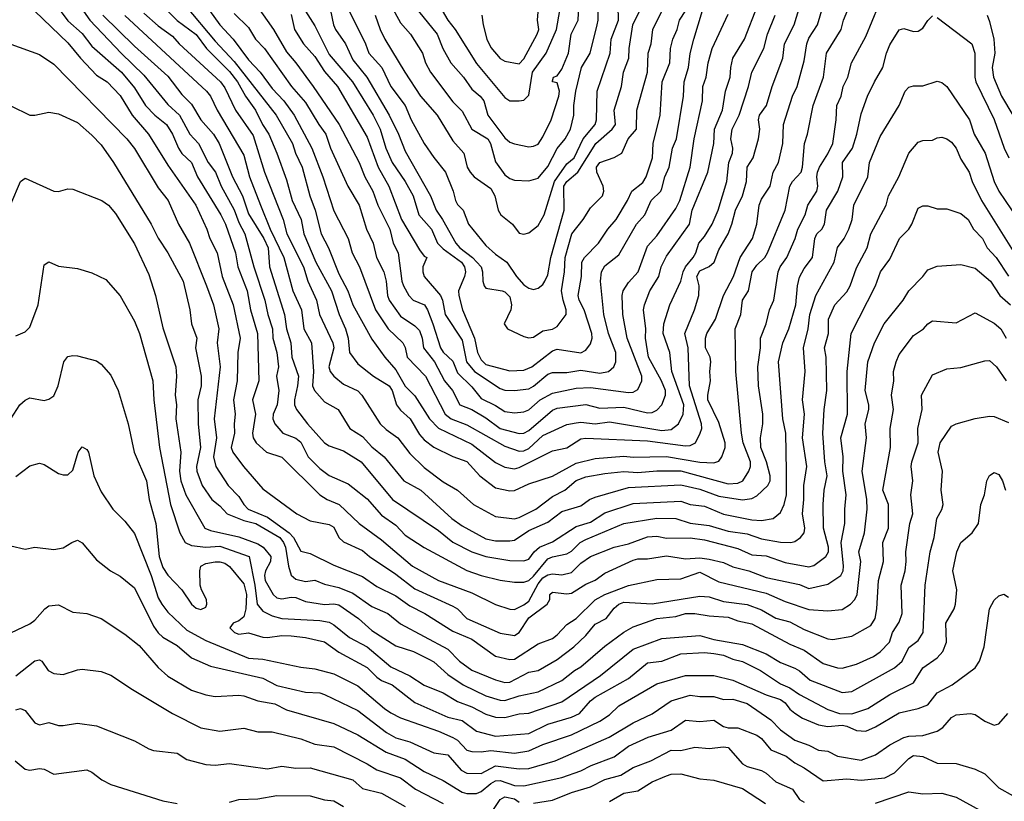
# Model space of a CAD drawing. Header units: metres. Extents: x -46681 to -43747, y -240911 to -237677.
# Tile 985 of 1056: x -44570 to -44467, y -238280 to -238198. Entities that reach past the tile are written whole.
import ezdxf

# ---------------------------------------------------------------- set-up
doc = ezdxf.new("R2010")
doc.units = ezdxf.units.M
doc.layers.add('CONTOUR_INDEX', color=1, linetype='Continuous')
doc.layers.add('CONTOUR_INTER', color=3, linetype='Continuous')

msp = doc.modelspace()

# ---------------------------------------------------------------- linework, layer by layer
at = {"layer": 'CONTOUR_INDEX'}
for points, elevation in [([(-44552.72, -238196.52), (-44549.6, -238200.23), (-44547.6, -238202.37), (-44543.2, -238208.02), (-44541.48, -238211.02), (-44541.16, -238212.02), (-44540.43, -238213.52), (-44539.65, -238216.52), (-44539.08, -238218.02), (-44538.46, -238220.52), (-44537.68, -238222.02), (-44536.6, -238224.73), (-44535.64, -238226.52), (-44535.11, -238228.02), (-44533.1, -238231.61), (-44531.75, -238233.52), (-44530.6, -238234.86), (-44529.6, -238236.58), (-44528.6, -238237.57), (-44527.03, -238240.02), (-44526.1, -238241), (-44522.6, -238242.68), (-44520.1, -238244.59), (-44519.1, -238245.11), (-44518.1, -238245.27), (-44517.6, -238245.13), (-44514.1, -238243.37), (-44512.6, -238243.06), (-44511.1, -238242.11), (-44510.6, -238242.04), (-44504.1, -238242.33), (-44500.1, -238242.85), (-44499.6, -238242.8), (-44499.06, -238242.52), (-44498.54, -238241.52), (-44498.39, -238241.02), (-44498.41, -238240.52), (-44499.67, -238236.52), (-44499.83, -238232.52), (-44500.17, -238231.02), (-44499.14, -238228.52), (-44498.71, -238227.02), (-44498.65, -238226.02), (-44498.91, -238225.02), (-44498.6, -238224.42), (-44497.6, -238223.98), (-44497.09, -238223.52), (-44496.6, -238222.22), (-44495.59, -238220.52), (-44495.21, -238219.52), (-44494.85, -238218.02), (-44494.1, -238216.52), (-44493.66, -238215.02), (-44493.59, -238213.52), (-44492.99, -238212.52), (-44492.41, -238210.52), (-44492.26, -238209.52), (-44492.41, -238208.52), (-44492.3, -238208.02), (-44491.57, -238207.02), (-44490.99, -238205.02), (-44489.85, -238202.02), (-44489.66, -238200.52), (-44488.67, -238198.52), (-44487.16, -238193.52)], 105), ([(-44564.2, -238196.02), (-44562.81, -238198.02), (-44559.51, -238201.52), (-44557.1, -238203.82), (-44554.6, -238206.92), (-44553.37, -238208.02), (-44552.27, -238210.02), (-44551.36, -238211.02), (-44550.34, -238213.02), (-44549.57, -238214.02), (-44548.96, -238215.52), (-44547.6, -238217.99), (-44547.1, -238219.35), (-44546.49, -238220.52), (-44545.55, -238224.02), (-44544.38, -238227.52), (-44544.07, -238229.02), (-44543.56, -238230.52), (-44543.53, -238231.52), (-44543.13, -238233.02), (-44542.93, -238234.52), (-44543.16, -238235.52), (-44542.89, -238237.02), (-44543.09, -238238.52), (-44543.5, -238239.52), (-44543.54, -238240.02), (-44543.34, -238240.52), (-44542.47, -238241.52), (-44541.1, -238242.05), (-44540.6, -238242.48), (-44539.83, -238244.02), (-44538.6, -238245.25), (-44537.6, -238245.99), (-44535.6, -238246.87), (-44535.1, -238247.24), (-44533.6, -238248.45), (-44532.1, -238250.15), (-44530.6, -238251.22), (-44529.6, -238252.26), (-44527.6, -238253.56), (-44523.1, -238255.98), (-44521.6, -238256.52), (-44519.6, -238257), (-44518.1, -238257.22), (-44517.1, -238257.2), (-44516.6, -238257.02), (-44516.1, -238256.56), (-44514.6, -238254.74), (-44514.1, -238254.53), (-44512.6, -238254.24), (-44512.1, -238253.94), (-44511.2, -238253.02), (-44510.6, -238252.7), (-44506.58, -238251.02), (-44503.1, -238250.48), (-44501.1, -238250.52), (-44499.6, -238251), (-44497.6, -238251.23), (-44495.6, -238251.85), (-44493.6, -238252.13), (-44492.1, -238252.64), (-44490.1, -238252.98), (-44489, -238253.02), (-44488.6, -238252.93), (-44487.98, -238252.52), (-44487.59, -238252.02), (-44487.55, -238251.52), (-44487.79, -238250.02), (-44487.63, -238248.52), (-44487.64, -238247.02), (-44487.32, -238245.02), (-44487.8, -238242.02), (-44487.58, -238239.52), (-44487.77, -238238.02), (-44487.5, -238235.02), (-44487.68, -238232.52), (-44487.2, -238230.52), (-44487.01, -238229.02), (-44486.38, -238227.02), (-44484.45, -238223.52), (-44484.1, -238221.95), (-44483.38, -238221.02), (-44482.9, -238220.02), (-44482.57, -238219.02), (-44482.37, -238217.52), (-44480.92, -238214.52), (-44480.73, -238213.02), (-44479.6, -238210.27), (-44477.6, -238207.02), (-44476.99, -238205.52), (-44476.6, -238205.1), (-44476.1, -238204.95), (-44475.1, -238204.94), (-44473.6, -238204.45), (-44473.1, -238204.6), (-44472.6, -238205.02), (-44470.21, -238208.52), (-44469.7, -238210.02), (-44468.57, -238212.02), (-44467.62, -238215.02), (-44467.13, -238216.02), (-44465.1, -238218.99)], 110), ([(-44528.65, -238196.52), (-44526.23, -238199.52), (-44525.63, -238201.02), (-44524.8, -238202.52), (-44523.47, -238204.02), (-44522.6, -238205.29), (-44521.71, -238206.02), (-44521.33, -238206.52), (-44520.92, -238208.02), (-44519.1, -238210.42), (-44518.6, -238210.86), (-44518.1, -238211.06), (-44516.6, -238211.36), (-44516.1, -238211.31), (-44515.6, -238211.07), (-44515.1, -238210.33), (-44514.23, -238208.52), (-44513.43, -238206.02), (-44513.37, -238205.52), (-44513.6, -238204.63), (-44514.1, -238204.53), (-44514.1, -238204.42), (-44513.98, -238204.02), (-44513.6, -238203.89), (-44513.1, -238203.19), (-44512.42, -238201.52), (-44512.14, -238199.52), (-44511.41, -238198.02), (-44511.34, -238196.52)], 95), ([(-44540.1, -238197.09), (-44539.1, -238198.61), (-44537.6, -238201.65), (-44535.16, -238204.52), (-44532.98, -238208.02), (-44532.24, -238209.52), (-44531.65, -238211.52), (-44530.96, -238213.02), (-44529.59, -238215.02), (-44528.76, -238216.52), (-44528.16, -238218.52), (-44526.83, -238220.02), (-44526.21, -238221.52), (-44525.6, -238222.11), (-44523.67, -238223.52), (-44523.35, -238224.02), (-44523.27, -238224.52), (-44523.35, -238225.02), (-44523.99, -238226.52), (-44523.95, -238227.02), (-44523.56, -238228.52), (-44522.32, -238231.52), (-44521.99, -238233.02), (-44521.6, -238233.79), (-44521.1, -238234.3), (-44518.6, -238234.97), (-44517.1, -238234.9), (-44516.27, -238234.52), (-44514.1, -238232.85), (-44513.6, -238232.69), (-44511.1, -238233.06), (-44510.6, -238232.79), (-44510.1, -238232.1), (-44509.92, -238231.52), (-44509.94, -238231.02), (-44510.75, -238228.52), (-44511.29, -238227.52), (-44511.4, -238227.02), (-44511.06, -238225.02), (-44511.02, -238223.52), (-44510.73, -238223.02), (-44509.24, -238221.52), (-44508.28, -238220.02), (-44507.38, -238219.02), (-44506.19, -238217.02), (-44505.74, -238216.02), (-44504.6, -238215.13), (-44504.25, -238214.52), (-44503.56, -238212.52), (-44503.51, -238211.02), (-44502.78, -238208.02), (-44502.57, -238204.52), (-44501.73, -238202.52), (-44501.69, -238201.02), (-44501.43, -238200.02), (-44500.97, -238199.02), (-44500.72, -238198.02), (-44500.07, -238197.02)], 100), ([(-44571.1, -238217.42), (-44570.09, -238215.02), (-44569.6, -238214.66), (-44566.6, -238216.04), (-44566.1, -238216.08), (-44565.1, -238215.78), (-44564.6, -238215.82), (-44561.55, -238217.02), (-44560.82, -238217.52), (-44560.1, -238218.37), (-44558.1, -238221.58), (-44556.6, -238224.8), (-44555.89, -238227.02), (-44555.1, -238230.42), (-44553.76, -238234.52), (-44553.67, -238235.52), (-44553.82, -238237.52), (-44553.69, -238238.52), (-44553.74, -238240.02), (-44553.22, -238243.52), (-44553.37, -238245.52), (-44553.23, -238246.52), (-44552.68, -238248.02), (-44550.69, -238251.52), (-44550.1, -238251.77), (-44547.1, -238252.45), (-44545.1, -238253.17), (-44544.55, -238253.52), (-44543.76, -238254.52), (-44543.78, -238255.02), (-44544.31, -238256.02), (-44544.42, -238256.52), (-44544.33, -238257.02), (-44543.5, -238258.52), (-44543.1, -238258.85), (-44542.6, -238258.98), (-44541.6, -238258.79), (-44541.1, -238258.83), (-44540.1, -238259.26), (-44538.1, -238259.56), (-44537.1, -238259.49), (-44536.6, -238259.58), (-44534.53, -238261.02), (-44533.1, -238262.31), (-44530.6, -238263.91), (-44528.72, -238264.52), (-44527.1, -238265.3), (-44526.6, -238265.6), (-44525.1, -238266.94), (-44523.5, -238268.02), (-44521.1, -238269.16), (-44519.6, -238269.65), (-44519.1, -238269.66), (-44517.6, -238269.18), (-44515.6, -238268.77), (-44513.1, -238267.55), (-44511.79, -238266.52), (-44511.1, -238266.13), (-44508.6, -238263.94), (-44506.6, -238262.47), (-44505.6, -238261.9), (-44503.1, -238261.04), (-44501.1, -238260.84), (-44500.1, -238260.5), (-44499.1, -238260.49), (-44497.6, -238260.76), (-44495.6, -238260.91), (-44494.6, -238261.28), (-44493.1, -238261.58), (-44489.1, -238263.72), (-44487.6, -238264.38), (-44485.6, -238265.76), (-44484.1, -238266.22), (-44483.6, -238266.25), (-44482.1, -238265.83), (-44480.32, -238265.02), (-44479.6, -238264.56), (-44478.62, -238263.52), (-44478.32, -238262.52), (-44477.6, -238261.41), (-44477.3, -238260.52), (-44477.39, -238257.52), (-44476.97, -238256.02), (-44476.86, -238255.02), (-44476.91, -238254.02), (-44476.49, -238251.02), (-44476.18, -238250.02), (-44476.37, -238248.02), (-44476.16, -238246.52), (-44476.33, -238245.02), (-44476.27, -238244.52), (-44475.62, -238242.52), (-44475.65, -238241.02), (-44475.2, -238239.02), (-44475.25, -238237.52), (-44474.1, -238235.38), (-44472.6, -238234.75), (-44471.1, -238234.61), (-44468.6, -238233.9), (-44468.1, -238233.87), (-44467.37, -238234.52), (-44466.35, -238236.02)], 115), ([(-44571.1, -238262.54), (-44569.1, -238261.58), (-44568.6, -238261.21), (-44567.53, -238260.02)], 120), ([(-44567.53, -238260.02), (-44567.1, -238259.69), (-44566.1, -238259.6), (-44564.6, -238260.37), (-44563.1, -238260.5), (-44561.6, -238261.05), (-44559.1, -238262.69), (-44557.6, -238263.87), (-44555.6, -238266.18), (-44554.6, -238267.12), (-44552.1, -238268.57), (-44550.6, -238269.07), (-44549.6, -238269.25), (-44547.1, -238269.1), (-44546.6, -238269.17), (-44545.1, -238269.7), (-44543.31, -238270.02), (-44542.1, -238270.64), (-44537.1, -238272.09), (-44534.6, -238273.29), (-44531.6, -238275.1), (-44529.6, -238275.84), (-44527.6, -238277.15), (-44525.6, -238278.1), (-44523.6, -238279.31), (-44523.1, -238279.47), (-44522.1, -238279.47), (-44521.6, -238279.26), (-44520.6, -238278.41), (-44520.1, -238278.14), (-44519.6, -238278.09), (-44518.1, -238278.61), (-44517.1, -238278.66), (-44513.1, -238277.76), (-44511.1, -238277.08), (-44510.01, -238276.52), (-44507.6, -238275.6), (-44506.1, -238274.48), (-44504.04, -238273.52), (-44501.6, -238272.78), (-44500.1, -238271.75), (-44498.6, -238271.89), (-44497.1, -238271.75), (-44496.1, -238272.41), (-44495.6, -238272.56), (-44494.6, -238272.55), (-44492.6, -238273.33), (-44492.1, -238273.67), (-44491.1, -238274.87), (-44489.51, -238275.52), (-44488.6, -238276.23), (-44487.6, -238276.76), (-44485.6, -238278.14), (-44483.1, -238277.9), (-44481.6, -238278.07), (-44479.1, -238277.81), (-44478.1, -238277.28), (-44476.6, -238275.76), (-44476.1, -238275.47), (-44475.1, -238275.58), (-44473.6, -238276.26), (-44471.6, -238276.31), (-44469.6, -238276.91), (-44468.6, -238277.39), (-44467.1, -238278.85), (-44465.6, -238279.72)], 120)]:
    msp.add_lwpolyline(points, dxfattribs=dict(at, elevation=elevation))
at = {"layer": 'CONTOUR_INTER'}
for points, elevation in [([(-44568.6, -238193.38), (-44565.1, -238198.1), (-44563.6, -238199.45), (-44562.6, -238200.76), (-44559.45, -238203.52), (-44558.1, -238205.17), (-44556.94, -238207.02), (-44555.95, -238208.02), (-44554.73, -238209.02), (-44554.08, -238210.02), (-44553.47, -238211.52), (-44553.1, -238212.07), (-44552.09, -238213.02), (-44551.45, -238214.52), (-44549.02, -238218.52), (-44548.51, -238219.52), (-44547.45, -238222.52), (-44547.21, -238224.02), (-44546.22, -238226.52), (-44545.89, -238228.52), (-44545.15, -238231.02), (-44545.02, -238236.02), (-44545.69, -238238.02), (-44545.36, -238239.52), (-44545.69, -238241.52), (-44545.62, -238242.02), (-44545.29, -238242.52), (-44544.19, -238243.52), (-44542.6, -238244.03), (-44538.6, -238248), (-44537.81, -238248.52), (-44536.55, -238249.02), (-44534.45, -238251.02), (-44532.1, -238252.76), (-44528.84, -238255.52), (-44526.1, -238257.03), (-44522.6, -238258.32), (-44520.1, -238259.56), (-44518.6, -238260.06), (-44518.1, -238260.1), (-44517.1, -238259.61), (-44516.6, -238259.2), (-44515.6, -238257.37), (-44515.1, -238256.76), (-44514.6, -238256.43), (-44514.1, -238256.34), (-44513.1, -238256.42), (-44512.1, -238256.2), (-44511.1, -238255.22), (-44510.1, -238254.5), (-44507.62, -238253.52), (-44506.1, -238253.16), (-44504.1, -238252.45), (-44503.1, -238252.37), (-44502.1, -238252.56), (-44499.6, -238252.53), (-44498.1, -238252.75), (-44494.6, -238253.68), (-44493.1, -238254.32), (-44491.6, -238254.45), (-44489.6, -238255.15), (-44487.1, -238255.61), (-44486.6, -238255.47), (-44485.33, -238254.52), (-44485.06, -238254.02), (-44485.06, -238253.52), (-44485.56, -238251.52), (-44485.61, -238249.02), (-44485.5, -238247.52), (-44485.2, -238246.02), (-44485.44, -238244.52), (-44485.65, -238241.52), (-44485.5, -238239.02), (-44485.21, -238237.02), (-44485.29, -238233.52), (-44485.45, -238232.52), (-44485.05, -238231.02), (-44485.03, -238229.52), (-44484.39, -238228.02), (-44483.1, -238226.62), (-44482.77, -238226.02), (-44482.1, -238224.12), (-44480.96, -238222.02), (-44480.6, -238220.52), (-44478.98, -238217.52), (-44478.73, -238216.52), (-44477.64, -238214.52), (-44476.6, -238212.03), (-44475.6, -238210.88), (-44475.1, -238210.7), (-44474.1, -238210.68), (-44473.6, -238210.43), (-44473.1, -238210.35), (-44472.6, -238210.51), (-44472.1, -238210.87), (-44471.62, -238211.52), (-44471.1, -238212.65), (-44470.24, -238214.02), (-44469.92, -238215.02), (-44468.93, -238217.02), (-44465.6, -238222.34)], 111), ([(-44527.6, -238193.76), (-44525.12, -238198.02), (-44524.36, -238199.02), (-44522.1, -238202.58), (-44519.1, -238206.17), (-44518.6, -238206.53), (-44517.6, -238206.53), (-44517.1, -238206.47), (-44516.6, -238205.93), (-44516.22, -238203.52), (-44514.78, -238201.52), (-44513.69, -238199.02), (-44513.34, -238197.02)], 94), ([(-44531.07, -238196.52), (-44530.1, -238198.3), (-44529.04, -238199.52), (-44527.77, -238201.52), (-44527.47, -238202.52), (-44526.94, -238203.52), (-44524.6, -238206.62), (-44523.6, -238207.61), (-44522.58, -238209.52), (-44520.9, -238210.52), (-44520.64, -238211.02), (-44520.1, -238212.96), (-44519.1, -238214.31), (-44518.6, -238214.71), (-44518.1, -238214.86), (-44516.6, -238214.94), (-44515.6, -238214.66), (-44514.6, -238213.44), (-44513.6, -238211.55), (-44512.78, -238210.52), (-44512.19, -238209.52), (-44511.84, -238208.02), (-44511.86, -238207.02), (-44511.63, -238205.52), (-44511.04, -238203.02), (-44510.15, -238201.52), (-44509.38, -238198.52), (-44509.28, -238198.02), (-44509.28, -238195.52)], 96), ([(-44559.1, -238197.54), (-44550.52, -238205.52), (-44550.1, -238206.03), (-44549.39, -238207.52), (-44546.6, -238212.26), (-44545.99, -238214.52), (-44544.83, -238217.52), (-44543.8, -238220.02), (-44542.37, -238223.02), (-44541.42, -238226.52), (-44540.53, -238228.52), (-44540.28, -238230.52), (-44539.47, -238232.02), (-44539.25, -238235.02), (-44539.36, -238236.52), (-44539.16, -238237.02), (-44538.1, -238238.22), (-44536.66, -238239.02), (-44535.44, -238241.02), (-44534.1, -238241.88), (-44533.1, -238242.94), (-44531.82, -238244.02), (-44529.76, -238246.52), (-44527.94, -238247.52), (-44524.7, -238250.52), (-44523.6, -238251.29), (-44521.1, -238252.65), (-44520.1, -238252.86), (-44518.6, -238252.87), (-44518.1, -238252.78), (-44516.6, -238251.78), (-44514.6, -238250.89), (-44513.1, -238249.78), (-44511.1, -238249.17), (-44510.22, -238248.52), (-44509.6, -238248.25), (-44506.1, -238247.25), (-44500.6, -238246.95), (-44498.6, -238247.42), (-44496.6, -238248.14), (-44494.1, -238248.54), (-44493.1, -238248.39), (-44492.6, -238248.12), (-44491.44, -238247.02), (-44491.2, -238246.52), (-44491.17, -238246.02), (-44491.57, -238244.52), (-44492.18, -238243.02), (-44492.21, -238242.02), (-44491.96, -238240.52), (-44491.96, -238239.52), (-44492.41, -238236.52), (-44492.5, -238234.52), (-44492.22, -238232.52), (-44492.21, -238231.52), (-44491.59, -238230.02), (-44491.25, -238228.52), (-44490.8, -238227.52), (-44490.33, -238224.52), (-44490.15, -238224.02), (-44489.43, -238223.02), (-44488.57, -238221.02), (-44488.28, -238220.02), (-44487.49, -238218.52), (-44487.21, -238217.52), (-44486.28, -238216.02), (-44486.17, -238215.52), (-44486.29, -238214.52), (-44486.21, -238214.02), (-44486.01, -238213.52), (-44485.1, -238212.11), (-44484.6, -238211.02), (-44484.25, -238208.52), (-44484.17, -238207.02), (-44483.72, -238206.02), (-44483.49, -238205.02), (-44483.01, -238204.02), (-44482.61, -238202.52), (-44481.1, -238199.74), (-44479.8, -238196.52)], 108), ([(-44557.1, -238197.29), (-44555.6, -238198.62), (-44554.1, -238199.71), (-44553.38, -238200.52), (-44549.05, -238204.52), (-44548.6, -238205.15), (-44547.46, -238207.52), (-44545.6, -238210.16), (-44544.4, -238214.02), (-44542.44, -238219.02), (-44542.07, -238220.52), (-44540.32, -238224.02), (-44539.85, -238225.52), (-44538.94, -238227.52), (-44538.63, -238229.02), (-44537.22, -238232.02), (-44537.13, -238232.52), (-44537.63, -238234.52), (-44537.51, -238235.02), (-44537.11, -238235.52), (-44536.1, -238236.37), (-44534.6, -238237.07), (-44534.16, -238237.52), (-44532.24, -238240.52), (-44531.6, -238241.13), (-44530.36, -238242.02), (-44529.1, -238243.66), (-44527.6, -238245.12), (-44525.6, -238246.66), (-44524.1, -238247.53), (-44522.42, -238249.02), (-44520.1, -238250.3), (-44518.1, -238250.53), (-44517.6, -238250.41), (-44515.86, -238249.52), (-44514.1, -238248.17), (-44512.81, -238247.52), (-44511.6, -238246.49), (-44510.6, -238246.13), (-44508.6, -238245.75), (-44506.6, -238245.57), (-44505.1, -238245.66), (-44503.1, -238245.47), (-44500.6, -238245.5), (-44495.6, -238246.84), (-44494.6, -238246.8), (-44494.08, -238246.52), (-44493.43, -238245.52), (-44493.25, -238245.02), (-44493.26, -238244.52), (-44494.02, -238242.52), (-44494.2, -238241.52), (-44494.81, -238235.02), (-44494.88, -238230.52), (-44494.29, -238229.02), (-44494.1, -238227.52), (-44493.47, -238226.52), (-44493.07, -238224.52), (-44492.6, -238223.84), (-44491.76, -238223.02), (-44491.48, -238222.52), (-44489.6, -238218.02), (-44489.1, -238215.52), (-44488.84, -238215.02), (-44487.94, -238214.02), (-44487.78, -238213.52), (-44487.57, -238211.02), (-44487.24, -238210.02), (-44486.65, -238207.02), (-44485.57, -238204.02), (-44485.26, -238201.52), (-44483.71, -238199.02), (-44483.47, -238198.02), (-44482.83, -238196.52)], 107), ([(-44555.67, -238196.02), (-44553.6, -238198.05), (-44551.6, -238199.54), (-44550.52, -238201.02), (-44548.1, -238203.44), (-44547.27, -238204.52), (-44546.42, -238206.02), (-44545.35, -238207.52), (-44544.62, -238209.02), (-44543.94, -238210.02), (-44543.11, -238212.02), (-44542.1, -238214.84), (-44541.51, -238217.02), (-44540.55, -238219.02), (-44540.26, -238220.52), (-44539.01, -238223.52), (-44537.37, -238226.52), (-44536.56, -238229.02), (-44535.87, -238230.52), (-44535.6, -238231.52), (-44535.46, -238233.02), (-44534.6, -238234.21), (-44532.94, -238235.52), (-44531.29, -238236.52), (-44530.97, -238237.02), (-44530.52, -238238.52), (-44530.1, -238239.11), (-44529.09, -238240.02), (-44528.1, -238241.67), (-44527.6, -238242.23), (-44526.6, -238242.98), (-44524.6, -238243.97), (-44523.1, -238244.51), (-44521.73, -238246.02), (-44520.1, -238247.29), (-44518.6, -238247.59), (-44518.1, -238247.57), (-44516.6, -238246.87), (-44514.1, -238246.04), (-44511.6, -238244.69), (-44509.6, -238244.18), (-44506.6, -238243.94), (-44505.6, -238244.03), (-44502.1, -238243.96), (-44498.6, -238244.57), (-44497.1, -238244.64), (-44496.6, -238244.48), (-44496.26, -238244.02), (-44495.94, -238243.02), (-44495.94, -238242.52), (-44496.6, -238240.41), (-44497.74, -238238.02), (-44497.76, -238237.52), (-44497.46, -238236.02), (-44497.55, -238235.02), (-44497.42, -238234.02), (-44497.51, -238233.52), (-44498.01, -238232.52), (-44498.01, -238231.52), (-44497.87, -238231.02), (-44496.93, -238229.52), (-44496.1, -238227.02), (-44495.03, -238225.02), (-44494.35, -238223.02), (-44493.04, -238221.02), (-44492.59, -238219.52), (-44492.34, -238217.52), (-44492.1, -238216.87), (-44491.19, -238215.52), (-44490.87, -238214.02), (-44490.3, -238213.02), (-44489.86, -238211.02), (-44489.78, -238209.02), (-44488.83, -238206.02), (-44488.35, -238205.02), (-44487.6, -238202.31), (-44487.34, -238200.52), (-44487.1, -238199.94), (-44486.19, -238198.52), (-44485.47, -238196.02)], 106), ([(-44547.6, -238197.33), (-44546.1, -238198.81), (-44545.37, -238200.02), (-44544.41, -238201.02), (-44541.57, -238205.02), (-44540.1, -238206.71), (-44538.71, -238209.02), (-44537.94, -238210.02), (-44537.45, -238211.52), (-44535.63, -238215.52), (-44534.46, -238217.52), (-44533.69, -238220.02), (-44532.99, -238221.52), (-44532.61, -238223.02), (-44531.84, -238224.52), (-44531.6, -238225.52), (-44531.48, -238227.02), (-44531.3, -238227.52), (-44530.1, -238229.21), (-44528.6, -238230.2), (-44528.1, -238230.7), (-44527.81, -238231.52), (-44527.68, -238232.52), (-44526.52, -238234.02), (-44525.47, -238236.02), (-44524.62, -238237.02), (-44523.84, -238238.52), (-44522.6, -238239.04), (-44521.1, -238239.91), (-44519.6, -238241.01), (-44517.6, -238241.56), (-44517.1, -238241.51), (-44516.6, -238241.25), (-44514.1, -238239.08), (-44513.6, -238238.87), (-44510.6, -238238.5), (-44509.1, -238238.87), (-44506.6, -238238.77), (-44504.1, -238239.36), (-44503.6, -238239.33), (-44503.1, -238239.11), (-44502.6, -238238.52), (-44502.19, -238237.52), (-44502.21, -238237.02), (-44502.62, -238236.02), (-44504, -238233.52), (-44504.3, -238231.52), (-44504.27, -238230.52), (-44504.52, -238228.52), (-44504.43, -238228.02), (-44503.86, -238226.52), (-44502.91, -238225.02), (-44502.66, -238224.02), (-44502.1, -238222.87), (-44499.66, -238219.52), (-44499.41, -238218.02), (-44497.75, -238214.02), (-44497.13, -238211.02), (-44497.04, -238209.52), (-44496.22, -238207.52), (-44495.88, -238205.52), (-44495.39, -238204.02), (-44495.33, -238203.02), (-44495.1, -238202.02), (-44493.9, -238200.02), (-44492.53, -238196.52)], 103), ([(-44545.21, -238196.52), (-44543.48, -238199.02), (-44542.1, -238201.37), (-44541.11, -238202.52), (-44539.3, -238205.02), (-44536.57, -238209.02), (-44534.43, -238213.02), (-44533.85, -238214.52), (-44533.02, -238216.02), (-44532.47, -238217.52), (-44531.21, -238220.02), (-44530.86, -238221.52), (-44530.34, -238222.52), (-44529.95, -238225.52), (-44529.79, -238226.02), (-44529.22, -238227.02), (-44528.77, -238227.52), (-44527.57, -238228.02), (-44527.26, -238228.52), (-44526.69, -238230.02), (-44525.88, -238232.52), (-44525.6, -238232.98), (-44524.6, -238233.95), (-44524.1, -238235.17), (-44522.6, -238236.65), (-44521.6, -238237.86), (-44520.1, -238238.59), (-44519.1, -238239.25), (-44518.1, -238239.36), (-44517.1, -238239.26), (-44516.6, -238239.05), (-44515.41, -238238.02), (-44514.1, -238237.32), (-44511.6, -238236.79), (-44510.1, -238236.72), (-44506.1, -238237.22), (-44505.6, -238237.21), (-44505.1, -238236.91), (-44504.69, -238236.02), (-44504.69, -238235.52), (-44506.23, -238231.52), (-44506.69, -238229.02), (-44506.75, -238227.02), (-44506.65, -238226.52), (-44506.1, -238225.67), (-44505.09, -238224.52), (-44504.1, -238221.84), (-44503.1, -238220.74), (-44501.1, -238217.86), (-44500.69, -238217.02), (-44499.62, -238213.52), (-44499.2, -238210.52), (-44498.3, -238206.52), (-44498.27, -238205.02), (-44497.92, -238204.02), (-44497.72, -238202.52), (-44497.3, -238201.02), (-44495.6, -238197.4)], 102), ([(-44535.77, -238196.52), (-44534.75, -238198.52), (-44533.78, -238200.52), (-44533.44, -238201.52), (-44532.05, -238203.02), (-44531.1, -238205.02), (-44529.6, -238207.02), (-44528.96, -238208.52), (-44527.6, -238211.02), (-44526.6, -238212.49), (-44525.35, -238214.02), (-44524.56, -238216.02), (-44524.32, -238217.02), (-44524.1, -238217.44), (-44523.5, -238218.02), (-44522.95, -238219.52), (-44521.1, -238221.74), (-44520.1, -238222.67), (-44518.91, -238223.52), (-44517.89, -238225.02), (-44517.1, -238225.91), (-44516.6, -238226.24), (-44516.1, -238226.38), (-44515.6, -238226.26), (-44515.1, -238225.85), (-44514.9, -238225.52), (-44514.6, -238224.83), (-44514.28, -238223.02), (-44512.87, -238218.02), (-44512.91, -238215.52), (-44512.6, -238215.01), (-44511.43, -238214.02), (-44509.54, -238211.02), (-44507.83, -238209.52), (-44507.45, -238209.02), (-44507.62, -238207.52), (-44506.84, -238205.02), (-44506.64, -238203.52), (-44506.08, -238202.02), (-44506.04, -238201.02), (-44505.65, -238198.52), (-44504.91, -238197.02)], 98), ([(-44532.76, -238197.52), (-44532.24, -238199.02), (-44531.74, -238200.02), (-44529.64, -238203.52), (-44527.98, -238206.02), (-44526.25, -238208.02), (-44524.6, -238210.73), (-44523.42, -238212.02), (-44523.07, -238213.52), (-44522.77, -238214.02), (-44522.34, -238214.52), (-44520.6, -238215.74), (-44520.17, -238216.52), (-44519.81, -238218.02), (-44519.55, -238218.52), (-44518.31, -238219.52), (-44517.6, -238220.45), (-44517.1, -238220.57), (-44516.6, -238220.43), (-44515.6, -238219.64), (-44514.97, -238218.52), (-44513.89, -238215.02), (-44512.6, -238213.16), (-44511.83, -238212.52), (-44510.87, -238210.52), (-44509.62, -238209.02), (-44509.46, -238208.52), (-44509.38, -238205.52), (-44508.02, -238201.52), (-44507.91, -238200.02), (-44507.16, -238198.02), (-44507.2, -238196.52)], 97), ([(-44568.6, -238197.08), (-44565.1, -238200.4), (-44563.79, -238202.02), (-44562.1, -238203.83), (-44560.98, -238204.52), (-44559.6, -238205.95), (-44558.34, -238208.02), (-44556.63, -238210.02), (-44554.6, -238213.31), (-44551.63, -238217.52), (-44550.49, -238220.02), (-44550.18, -238221.02), (-44549.41, -238222.52), (-44548.88, -238225.02), (-44547.72, -238228.02), (-44546.97, -238231.52), (-44547.21, -238233.02), (-44547.29, -238236.02), (-44547.68, -238238.02), (-44547.5, -238239.52), (-44547.62, -238240.52), (-44547.57, -238241.52), (-44547.91, -238243.02), (-44547.73, -238243.52), (-44546.61, -238245.02), (-44544.6, -238247.38), (-44541, -238250.02), (-44539.6, -238250.76), (-44537.6, -238251.12), (-44537.1, -238251.41), (-44536.59, -238252.52), (-44536.1, -238252.95), (-44534.1, -238253.87), (-44533.35, -238254.52), (-44530.6, -238256.37), (-44528.6, -238257.9), (-44524.6, -238259.73), (-44524.1, -238260.03), (-44523.1, -238261.03), (-44519.6, -238262.59), (-44518.1, -238262.83), (-44517.6, -238262.5), (-44516.6, -238260.97), (-44514.65, -238259.52), (-44514.38, -238259.02), (-44514.39, -238258.52), (-44514.1, -238258.27), (-44512.6, -238258.45), (-44512.1, -238258.35), (-44510.6, -238257.41), (-44509.6, -238256.99), (-44508.6, -238256.25), (-44505.6, -238254.88), (-44505.1, -238254.76), (-44504.1, -238254.74), (-44502.1, -238254.42), (-44500.1, -238254.76), (-44498.6, -238254.64), (-44497.6, -238254.78), (-44496.1, -238255.14), (-44495.1, -238255.58), (-44493.44, -238256.02), (-44491.6, -238256.7), (-44488.1, -238257.46), (-44487.1, -238257.87), (-44485.1, -238257.43), (-44483.76, -238256.52), (-44483.51, -238256.02), (-44483.47, -238255.52), (-44483.73, -238253.02), (-44483.31, -238251.02), (-44483.34, -238249.52), (-44483.2, -238248.02), (-44483.54, -238245.52), (-44483.49, -238244.02), (-44483.74, -238242.02), (-44483.04, -238239.52), (-44483.09, -238235.02), (-44482.67, -238231.02), (-44480.11, -238226.02), (-44479.58, -238224.52), (-44478.6, -238223.21), (-44477.56, -238221.02), (-44476.6, -238220.02), (-44476.29, -238219.52), (-44475.6, -238217.84), (-44475.1, -238217.58), (-44474.6, -238217.59), (-44473.6, -238217.9), (-44472.6, -238217.9), (-44471.1, -238218.39), (-44470.34, -238219.02), (-44469.78, -238220.02), (-44468.82, -238221.02), (-44468.36, -238222.02), (-44467.4, -238223.02), (-44466.1, -238224.97)], 112), ([(-44561.44, -238197.52), (-44558.1, -238200.78), (-44554.6, -238203.92), (-44553.1, -238205.85), (-44552.1, -238206.87), (-44551.13, -238208.52), (-44549.78, -238210.02), (-44549.17, -238211.02), (-44547.77, -238214.52), (-44546.72, -238216.52), (-44546.1, -238218.43), (-44544.47, -238221.02), (-44544.04, -238222.02), (-44543.88, -238224.02), (-44542.31, -238229.02), (-44542.08, -238230.52), (-44541.65, -238232.02), (-44541.55, -238233.52), (-44540.85, -238235.52), (-44540.93, -238236.52), (-44541.26, -238238.02), (-44541.24, -238238.52), (-44541.04, -238239.02), (-44539.89, -238240.52), (-44538.1, -238242.53), (-44537.6, -238242.85), (-44536.1, -238243.37), (-44534.23, -238244.52), (-44530.93, -238248.52), (-44526.1, -238251.78), (-44524.6, -238253.01), (-44522.59, -238254.02), (-44521.1, -238254.52), (-44518.6, -238254.93), (-44517.1, -238254.97), (-44516.6, -238254.77), (-44516.02, -238254.02), (-44515.45, -238253.52), (-44514.1, -238252.95), (-44511.6, -238251.36), (-44510.1, -238250.89), (-44508.6, -238249.91), (-44505.6, -238248.94), (-44500.6, -238248.69), (-44499.6, -238249.04), (-44498.1, -238249.2), (-44496.1, -238250.06), (-44493.1, -238250.63), (-44492.1, -238250.71), (-44490.87, -238250.52), (-44490.1, -238249.86), (-44489.7, -238249.02), (-44489.48, -238248.02), (-44489.47, -238245.52), (-44489.52, -238241.52), (-44489.85, -238240.02), (-44490.3, -238234.02), (-44489.85, -238232.02), (-44489.22, -238230.52), (-44488.48, -238228.02), (-44488.32, -238226.02), (-44488.1, -238225.1), (-44487.6, -238224.17), (-44486.72, -238223.02), (-44486.49, -238221.02), (-44486.27, -238220.52), (-44485.75, -238220.02), (-44485.45, -238219.52), (-44485.24, -238218.02), (-44484.06, -238216.02), (-44483.52, -238214.52), (-44483.57, -238213.02), (-44482.53, -238211.52), (-44482.05, -238210.02), (-44481.6, -238207.89), (-44480.93, -238206.02), (-44480.22, -238204.52), (-44479.32, -238203.02), (-44478.95, -238201.52), (-44478.6, -238200.62), (-44477.6, -238199.04), (-44477.1, -238198.9), (-44476.1, -238199.24), (-44475.6, -238199.18), (-44475.1, -238198.86), (-44474.6, -238198.08), (-44474.1, -238197.57)], 109), ([(-44550.2, -238197.02), (-44549.11, -238198.52), (-44547.72, -238200.02), (-44546.1, -238202.22), (-44544.87, -238203.52), (-44543.6, -238205.22), (-44542.36, -238206.52), (-44541.3, -238208.02), (-44539.42, -238211.52), (-44538.26, -238214.52), (-44537.1, -238218.11), (-44535.61, -238221.02), (-44535.17, -238222.52), (-44534.4, -238224.02), (-44532.73, -238228.52), (-44531.4, -238230.52), (-44529.85, -238232.02), (-44529.6, -238232.51), (-44529.39, -238233.52), (-44527.46, -238235.52), (-44525.38, -238239.52), (-44524.75, -238240.02), (-44523.1, -238240.65), (-44519.1, -238242.89), (-44517.6, -238243.42), (-44517.1, -238243.39), (-44516.6, -238243.15), (-44515.1, -238241.77), (-44512.6, -238240.59), (-44511.6, -238240.42), (-44511.1, -238240.37), (-44509.6, -238240.53), (-44508.1, -238240.31), (-44502.6, -238241.24), (-44501.6, -238241.12), (-44500.84, -238240.52), (-44500.35, -238239.52), (-44500.29, -238238.52), (-44501.52, -238235.02), (-44501.76, -238233.02), (-44502.44, -238231.02), (-44502.37, -238230.02), (-44501.75, -238228.02), (-44500.6, -238225.51), (-44500.35, -238224.52), (-44500.1, -238224), (-44499.28, -238223.02), (-44499, -238222.52), (-44498.71, -238221.52), (-44498.1, -238220.81), (-44497.3, -238219.52), (-44496.65, -238218.02), (-44495.75, -238215.02), (-44495.55, -238213.02), (-44495.14, -238212.02), (-44495.11, -238211.52), (-44495.32, -238210.52), (-44495.17, -238209.52), (-44494.45, -238208.02), (-44493.48, -238205.02), (-44493.12, -238203.52), (-44491.85, -238201.02), (-44491.45, -238199.52), (-44490.67, -238197.52)], 104), ([(-44541.6, -238197.45), (-44541.26, -238199.02), (-44540.3, -238200.52), (-44539.1, -238201.87), (-44538.1, -238203.45), (-44536.74, -238205.02), (-44533.6, -238210.36), (-44532.46, -238213.52), (-44531.31, -238215.52), (-44530, -238219.02), (-44528.1, -238222.22), (-44527.6, -238222.88), (-44527.31, -238223.02), (-44527.75, -238224.02), (-44527.75, -238224.52), (-44527.59, -238225.02), (-44525.89, -238227.02), (-44525.68, -238227.52), (-44525.41, -238229.02), (-44523.6, -238231.73), (-44523.15, -238234.02), (-44522.3, -238235.02), (-44519.6, -238236.81), (-44519.1, -238237), (-44518.1, -238237.04), (-44516.6, -238236.85), (-44516.1, -238236.58), (-44514.6, -238235.32), (-44514.1, -238235.14), (-44512.6, -238235.14), (-44511.1, -238234.88), (-44509.1, -238235.2), (-44508.21, -238235.02), (-44507.65, -238234.52), (-44507.43, -238234.02), (-44507.44, -238233.02), (-44508.21, -238231.02), (-44508.7, -238229.02), (-44509.05, -238225.52), (-44508.93, -238224.52), (-44508.6, -238223.9), (-44507.1, -238222.74), (-44505.25, -238219.52), (-44504.39, -238218.52), (-44503.7, -238217.02), (-44502.71, -238216.02), (-44502.6, -238215.74), (-44502.28, -238214.52), (-44501.81, -238213.52), (-44501.46, -238211.52), (-44501.06, -238210.52), (-44500.3, -238206.02), (-44500.23, -238204.52), (-44499.79, -238203.02), (-44499.6, -238201.55), (-44499.21, -238200.02), (-44498.32, -238197.02)], 101), ([(-44537.47, -238197.02), (-44537.16, -238198.52), (-44536.95, -238199.02), (-44535.88, -238200.52), (-44535.1, -238202.2), (-44533.63, -238204.02), (-44531.28, -238208.02), (-44530.29, -238210.02), (-44529.6, -238211.81), (-44526.93, -238216.52), (-44526.35, -238218.02), (-44525.66, -238219.02), (-44524.29, -238221.52), (-44523.86, -238222.02), (-44522.52, -238223.02), (-44521.62, -238224.02), (-44521.46, -238224.52), (-44521.42, -238225.52), (-44521.3, -238226.02), (-44521.1, -238226.25), (-44519.38, -238226.52), (-44519.1, -238226.63), (-44518.6, -238227.15), (-44518.42, -238228.02), (-44518.49, -238228.52), (-44519.19, -238230.02), (-44518.83, -238230.52), (-44517.1, -238231.35), (-44516.6, -238231.47), (-44516.1, -238231.42), (-44515.1, -238230.74), (-44514.1, -238230.55), (-44513.6, -238230.29), (-44512.65, -238229.02), (-44512.65, -238228.52), (-44512.98, -238227.52), (-44513.14, -238226.52), (-44512.82, -238224.52), (-44512.77, -238223.02), (-44512.06, -238220.52), (-44510.87, -238219.02), (-44510.1, -238217.79), (-44508.82, -238216.52), (-44508.68, -238216.02), (-44508.76, -238215.52), (-44509.42, -238214.02), (-44509.45, -238213.52), (-44509.1, -238213), (-44507.6, -238212.48), (-44506.79, -238212.02), (-44506.12, -238210.52), (-44505.26, -238209.52), (-44505.23, -238207.52), (-44504.1, -238203.52), (-44504.04, -238201.52), (-44503.7, -238200.52), (-44503.53, -238199.02), (-44502.55, -238197.02)], 99), ([(-44521.52, -238197.52), (-44521.4, -238198.52), (-44521.02, -238200.02), (-44520.6, -238200.89), (-44519.6, -238202.07), (-44519.1, -238202.35), (-44517.6, -238202.61), (-44517.1, -238202.11), (-44515.72, -238199.52), (-44515.54, -238199.02), (-44515.67, -238198.02), (-44515.6, -238197.15)], 93), ([(-44473.6, -238197.74), (-44469.95, -238200.52), (-44469.65, -238201.52), (-44469.66, -238204.02), (-44469.55, -238204.52), (-44467.6, -238208.5), (-44466.56, -238211.52), (-44466.08, -238212.52)], 109), ([(-44468.36, -238197.52), (-44468.1, -238198.16), (-44467.66, -238200.02), (-44467.55, -238201.52), (-44467.82, -238203.02), (-44467.68, -238204.02), (-44466.84, -238206.02), (-44465.65, -238208.02)], 108), ([(-44571.1, -238200.56), (-44568.1, -238201.64), (-44566.6, -238202.67), (-44558.89, -238210.52), (-44558.1, -238211.53), (-44555.6, -238215.69), (-44554.55, -238217.02), (-44553.48, -238219.52), (-44552.32, -238221.52), (-44550.5, -238226.02), (-44549.79, -238228.02), (-44549.23, -238230.52), (-44549.38, -238232.02), (-44549.08, -238234.52), (-44549.71, -238240.02), (-44549.46, -238242.02), (-44549.78, -238244.02), (-44549.54, -238245.02), (-44548.23, -238247.02), (-44547.1, -238248.19), (-44546.6, -238249.03), (-44546.13, -238249.52), (-44544.1, -238250.38), (-44541.81, -238252.02), (-44541.35, -238252.52), (-44540.6, -238253.93), (-44539.6, -238254.19), (-44537.1, -238255.42), (-44534.1, -238256.61), (-44532.6, -238257.67), (-44530.6, -238258.65), (-44529.1, -238259.71), (-44527.53, -238260.52), (-44524.6, -238262.36), (-44522.6, -238263.22), (-44520.1, -238264.99), (-44518.6, -238265.34), (-44518.1, -238265.3), (-44515.6, -238263.69), (-44514.1, -238263.15), (-44513.6, -238262.77), (-44512.6, -238261.65), (-44511.6, -238261.03), (-44509.6, -238259.06), (-44508.6, -238258.52), (-44506.1, -238257.57), (-44503.1, -238256.94), (-44500.6, -238256.85), (-44498.6, -238256.14), (-44496.6, -238257.16), (-44491.6, -238258.36), (-44489.6, -238259.23), (-44487.1, -238260.08), (-44485.1, -238260.22), (-44483.6, -238260.08), (-44482.72, -238259.52), (-44482.26, -238259.02), (-44482.03, -238258.52), (-44481.65, -238255.02), (-44481.86, -238254.02), (-44481.24, -238252.02), (-44480.98, -238249.52), (-44481.01, -238248.52), (-44481.5, -238245.52), (-44481.03, -238242.02), (-44481.18, -238240.52), (-44480.79, -238239.02), (-44480.81, -238238.52), (-44481.18, -238237.02), (-44480.9, -238234.02), (-44480.21, -238232.02), (-44479.19, -238230.02), (-44477.17, -238227.52), (-44476.59, -238226.52), (-44475.12, -238225.02), (-44474.6, -238224.31), (-44473.6, -238223.93), (-44471.1, -238223.75), (-44469.6, -238224.14), (-44467.99, -238225.52), (-44467.02, -238227.02), (-44465.9, -238228.02)], 113), ([(-44571.1, -238207.05), (-44569.1, -238208.04), (-44568.6, -238208.05), (-44567.1, -238207.7), (-44566.1, -238207.9), (-44564.1, -238208.8), (-44562.6, -238210.13), (-44561.6, -238211.15), (-44560.29, -238213.02), (-44556.33, -238219.52), (-44555.6, -238221), (-44554.6, -238222.54), (-44552.96, -238225.52), (-44552.26, -238228.52), (-44552.1, -238230.02), (-44551.54, -238231.52), (-44551.66, -238232.52), (-44551.09, -238235.52), (-44551.08, -238236.52), (-44551.43, -238238.02), (-44551.41, -238240.52), (-44551.16, -238243.02), (-44551.58, -238245.02), (-44551.55, -238245.52), (-44550.97, -238247.02), (-44549.94, -238248.52), (-44549.1, -238249.18), (-44548.35, -238250.02), (-44546.6, -238250.72), (-44545.33, -238251.02), (-44542.81, -238252.52), (-44542.41, -238253.02), (-44542.21, -238253.52), (-44541.89, -238255.52), (-44541.6, -238256.47), (-44541.1, -238256.89), (-44540.1, -238257.14), (-44539.1, -238256.98), (-44538.1, -238257.42), (-44536.6, -238257.78), (-44535.1, -238258.36), (-44533.1, -238259.78), (-44531.44, -238260.52), (-44530.1, -238261.61), (-44525.1, -238264.28), (-44523.87, -238265.52), (-44522.6, -238266.47), (-44520.1, -238267.48), (-44519.1, -238267.77), (-44518.6, -238267.75), (-44516.6, -238266.7), (-44515.6, -238266.52), (-44513.6, -238265.36), (-44511.86, -238264.02), (-44510.6, -238262.83), (-44509.6, -238261.64), (-44508.44, -238261.02), (-44507.6, -238259.96), (-44507.1, -238259.52), (-44506.6, -238259.3), (-44503.6, -238259.48), (-44498.6, -238258.69), (-44497.6, -238258.74), (-44496.1, -238259.25), (-44493.6, -238259.55), (-44492.1, -238260.13), (-44490.6, -238261.01), (-44489.1, -238261.4), (-44487.6, -238262.18), (-44485.1, -238263.16), (-44484.6, -238263.23), (-44482.6, -238262.89), (-44480.6, -238261.78), (-44480.15, -238261.02), (-44479.96, -238260.02), (-44479.77, -238257.02), (-44479.26, -238255.02), (-44479.31, -238253.02), (-44478.72, -238251.52), (-44478.72, -238249.02), (-44479.31, -238247.52), (-44478.52, -238243.02), (-44478.57, -238241.02), (-44478.21, -238239.02), (-44478.42, -238237.52), (-44478.18, -238236.02), (-44478.19, -238235.02), (-44477.93, -238234.02), (-44477.6, -238233.25), (-44476.1, -238231.25), (-44475.03, -238230.52), (-44474.6, -238229.99), (-44474.1, -238229.69), (-44471.6, -238229.89), (-44469.6, -238228.84), (-44467.6, -238229.92), (-44466.89, -238230.52), (-44466.35, -238231.52)], 114), ([(-44570.6, -238231.26), (-44569.6, -238230.85), (-44569.1, -238230.34), (-44568.25, -238228.02), (-44567.6, -238223.81), (-44567.1, -238223.46), (-44566.1, -238223.92), (-44564.1, -238224.19), (-44562.6, -238224.65), (-44561.1, -238225.35), (-44559.6, -238227.06), (-44558.1, -238229.71), (-44557.57, -238231.02), (-44556.16, -238236.02), (-44556.05, -238238.02), (-44555.45, -238243.02), (-44554.31, -238249.02), (-44553.32, -238252.02), (-44552.78, -238253.02), (-44552.1, -238253.34), (-44550.6, -238253.53), (-44549.1, -238253.4), (-44546.01, -238254.52), (-44545.43, -238257.52), (-44545.2, -238259.52), (-44544.6, -238260.26), (-44543.6, -238260.75), (-44542.6, -238261.03), (-44538.6, -238261.25), (-44537.6, -238261.42), (-44537.1, -238261.69), (-44535.46, -238263.02), (-44533.6, -238264.02), (-44531.1, -238266.11), (-44529.1, -238267.08), (-44527.6, -238268.05), (-44525.6, -238268.87), (-44524.1, -238269.78), (-44522.6, -238270.34), (-44521.1, -238271.12), (-44520.1, -238271.42), (-44519.1, -238271.45), (-44517.6, -238271.07), (-44516.6, -238270.99), (-44513.1, -238269.82), (-44509.03, -238267.02), (-44505.6, -238264.25), (-44502.6, -238263.13), (-44498.6, -238262.84), (-44497.1, -238263.24), (-44494.1, -238263.78), (-44491.6, -238264.74), (-44490.1, -238265.68), (-44488.6, -238266.27), (-44488.1, -238266.54), (-44486.97, -238267.52), (-44483.6, -238268.82), (-44482.6, -238268.73), (-44478.1, -238266.22), (-44477.3, -238265.52), (-44476.6, -238264.1), (-44475.6, -238263.36), (-44475.08, -238262.52), (-44474.88, -238257.52), (-44474.34, -238254.02), (-44473.94, -238252.52), (-44473.64, -238250.52), (-44473.1, -238249.57), (-44472.99, -238249.02), (-44473.17, -238247.52), (-44473.04, -238245.52), (-44473.5, -238243.52), (-44473.28, -238242.52), (-44472.1, -238240.78), (-44471.6, -238240.53), (-44469.6, -238239.97), (-44468.1, -238239.74), (-44467.6, -238239.77), (-44466.1, -238240.4)], 116), ([(-44571.13, -238240.02), (-44570.15, -238238.52), (-44569.6, -238238.06), (-44569.1, -238237.8), (-44567.6, -238238.07), (-44567.1, -238237.93), (-44566.6, -238237.59), (-44566.12, -238236.52), (-44565.54, -238234.02), (-44565.1, -238233.46), (-44564.6, -238233.33), (-44564.1, -238233.37), (-44562.1, -238233.89), (-44561.6, -238234.24), (-44560.6, -238235.41), (-44559.8, -238237.02), (-44558.76, -238240.52), (-44558.13, -238243.52), (-44556.85, -238246.52), (-44556.54, -238248.52), (-44555.86, -238251.02), (-44555.51, -238254.52), (-44555.1, -238255.65), (-44554.6, -238256.47), (-44553.1, -238258.03), (-44552.08, -238259.52), (-44551.6, -238259.93), (-44551.1, -238260.07), (-44550.6, -238259.85), (-44550.49, -238259.52), (-44550.51, -238259.02), (-44551.06, -238258.02), (-44551.18, -238257.52), (-44551.22, -238256.02), (-44551.1, -238255.51), (-44550.6, -238255.25), (-44549.6, -238255.06), (-44549.1, -238255.05), (-44548.6, -238255.22), (-44548.1, -238255.56), (-44546.6, -238257.39), (-44546.32, -238258.52), (-44546.37, -238260.02), (-44546.6, -238260.86), (-44547.1, -238261.28), (-44547.7, -238261.52), (-44548.06, -238262.02), (-44547.56, -238262.52), (-44547.1, -238262.68), (-44546.1, -238262.54), (-44544.6, -238263), (-44544.1, -238263.03), (-44542.6, -238262.83), (-44541.6, -238262.85), (-44540.1, -238263.02), (-44538.1, -238263.48), (-44536.6, -238264.57), (-44533.6, -238266.19), (-44532.6, -238267.21), (-44532.1, -238267.57), (-44530.99, -238268.02), (-44528.6, -238269.89), (-44525.1, -238271.41), (-44523.6, -238271.78), (-44522.1, -238272.91), (-44520.1, -238273.43), (-44516.6, -238273.13), (-44514.6, -238272.16), (-44512.1, -238271.43), (-44511.27, -238271.02), (-44510.1, -238269.71), (-44509.6, -238269.32), (-44506.1, -238267.35), (-44504.1, -238265.69), (-44502.6, -238265.51), (-44500.6, -238264.77), (-44498.1, -238264.63), (-44497.1, -238264.71), (-44496.1, -238264.9), (-44495.1, -238265.32), (-44494.1, -238265.56), (-44492.2, -238266.52), (-44490.1, -238267.9), (-44489.1, -238268.35), (-44488.1, -238269.05), (-44485.1, -238270.63), (-44483.9, -238271.02), (-44482.6, -238271.08), (-44480.89, -238270.52), (-44478.6, -238269.04), (-44476.1, -238267.81), (-44475.1, -238266.22), (-44473.6, -238265.18), (-44473.01, -238264.52), (-44472.63, -238263.52), (-44472.7, -238261.52), (-44471.82, -238260.02), (-44471.67, -238259.52), (-44471.54, -238258.02), (-44471.97, -238256.02), (-44471.54, -238254.02), (-44471.11, -238253.02), (-44469.93, -238252.02), (-44469.24, -238251.02), (-44469.01, -238249.02), (-44468.63, -238248.02), (-44468.38, -238246.52), (-44468.1, -238245.98), (-44467.6, -238245.65), (-44467.1, -238245.87), (-44466.72, -238246.52), (-44466.41, -238247.52)], 117), ([(-44570.6, -238246.08), (-44569.1, -238244.95), (-44568.1, -238244.67), (-44567.6, -238244.82), (-44566.1, -238245.77), (-44565.6, -238245.92), (-44565.1, -238245.89), (-44564.6, -238245.4), (-44564.04, -238243.52), (-44563.6, -238242.96), (-44563.1, -238243.25), (-44562.93, -238243.52), (-44562.37, -238246.02), (-44561.6, -238247.7), (-44560.39, -238249.52), (-44559.1, -238250.78), (-44558.1, -238252.09), (-44556.34, -238256.52), (-44555.6, -238258.84), (-44555.23, -238259.52), (-44554.6, -238260.38), (-44552.6, -238262.27), (-44550.6, -238263.36), (-44546.1, -238265.21), (-44544.6, -238265.33), (-44540.6, -238266.17), (-44539.1, -238266.34), (-44537.1, -238266.87), (-44534.6, -238268.13), (-44531.79, -238270.52), (-44531.1, -238270.98), (-44530.1, -238271.49), (-44526.1, -238272.9), (-44524.6, -238273.57), (-44524.1, -238273.85), (-44523.1, -238274.9), (-44522.6, -238275.05), (-44521.6, -238275.07), (-44520.6, -238274.93), (-44518.1, -238275.21), (-44516.6, -238274.97), (-44515.1, -238274.29), (-44512.1, -238273.29), (-44509.1, -238271.84), (-44508.1, -238271.17), (-44507.1, -238270.22), (-44503.1, -238267.93), (-44500.1, -238267.02), (-44497.1, -238267.03), (-44495.1, -238267.53), (-44491.6, -238269.06), (-44490.1, -238269.57), (-44489.6, -238269.92), (-44489.1, -238270.58), (-44488.6, -238271), (-44487.77, -238271.52), (-44486.1, -238272.24), (-44485.1, -238272.4), (-44483.6, -238272.28), (-44483.1, -238272.37), (-44482.1, -238272.84), (-44481.1, -238272.89), (-44480.1, -238272.44), (-44477.6, -238270.97), (-44475.62, -238270.52), (-44474.6, -238270.14), (-44473.6, -238268.85), (-44472.04, -238268.02), (-44469.6, -238266.23), (-44469.15, -238265.52), (-44468.65, -238264.02), (-44468.09, -238260.02), (-44467.6, -238259.1), (-44467.1, -238258.65), (-44466.6, -238258.46), (-44466.1, -238258.78)], 118), ([(-44564.68, -238253.02), (-44564.1, -238252.8), (-44563.6, -238253.05), (-44562.1, -238254.86), (-44560.61, -238256.02), (-44559.6, -238256.57), (-44558.1, -238257.79), (-44556.1, -238261.83), (-44555.6, -238262.56), (-44555.1, -238263.01), (-44553.6, -238263.87), (-44552.1, -238265.19), (-44550.1, -238266.05), (-44544.6, -238267.33), (-44543.1, -238268.08), (-44540.1, -238268.8), (-44538.6, -238268.87), (-44538.08, -238269.02), (-44534.6, -238270.72), (-44531.56, -238273.02), (-44530.6, -238273.61), (-44529.1, -238274.03), (-44526.6, -238275.18), (-44525.1, -238275.39), (-44523.7, -238277.02), (-44523.1, -238277.33), (-44521.6, -238277.34), (-44520.1, -238276.56), (-44517.6, -238276.86), (-44516.6, -238276.82), (-44513.82, -238276.02), (-44508.12, -238273.52), (-44505.6, -238272.02), (-44503.6, -238271.08), (-44501.6, -238269.69), (-44499.6, -238269.09), (-44498.6, -238269.24), (-44497.1, -238269.25), (-44496.1, -238269.55), (-44495.1, -238269.52), (-44493.6, -238269.98), (-44491.1, -238271.69), (-44490.1, -238272.77), (-44488.6, -238273.84), (-44487.1, -238274.37), (-44486.1, -238274.91), (-44485.1, -238275), (-44484.1, -238275.54), (-44481.6, -238275.95), (-44480.1, -238275.4), (-44478.6, -238274.34), (-44477.1, -238273.57), (-44476.6, -238273.44), (-44475.1, -238273.36), (-44473.6, -238272.88), (-44473.02, -238272.52), (-44472.1, -238271.45), (-44471.6, -238271.17), (-44470.1, -238271.04), (-44469.6, -238271.13), (-44468.6, -238271.85), (-44467.6, -238272.25), (-44467.1, -238272.11), (-44466.18, -238271.02)], 119), ([(-44571.1, -238253.37), (-44569.6, -238253.75), (-44568.6, -238253.53), (-44566.6, -238253.77), (-44565.6, -238253.59), (-44564.68, -238253.02)], 119), ([(-44570.6, -238267.06), (-44568.6, -238265.49), (-44568.1, -238265.37), (-44567.85, -238265.52), (-44567.17, -238266.52), (-44566.6, -238266.81), (-44565.6, -238266.92), (-44564.1, -238266.43), (-44563.6, -238266.38), (-44561.6, -238266.6), (-44560.6, -238267), (-44558.3, -238268.52), (-44554.08, -238271.02), (-44551.1, -238272.54), (-44549.1, -238272.91), (-44546.6, -238272.58), (-44545.1, -238272.96), (-44543.6, -238272.97), (-44540.6, -238273.7), (-44539.1, -238274.26), (-44537.1, -238274.56), (-44533.6, -238276.33), (-44532.6, -238276.98), (-44530.1, -238277.81), (-44528.51, -238279.02), (-44525.6, -238280.5)], 121), ([(-44570.6, -238270.64), (-44570.1, -238270.52), (-44569.6, -238270.73), (-44568.6, -238272.02), (-44568.1, -238272.24), (-44567.1, -238271.98), (-44566.1, -238272.29), (-44565.6, -238272.31), (-44564.1, -238272.06), (-44562.1, -238272.33), (-44558.1, -238273.9), (-44556.6, -238274.76), (-44556.1, -238274.92), (-44553.6, -238275.21), (-44552.6, -238275.87), (-44550.6, -238276.41), (-44549.6, -238276.49), (-44548.1, -238276.29), (-44544.1, -238276.85), (-44542.6, -238276.59), (-44541.1, -238276.78), (-44539.6, -238276.75), (-44535.1, -238278.01), (-44534.1, -238278.92), (-44532.1, -238279.42), (-44529.6, -238280.83)], 122), ([(-44516.1, -238280.49), (-44514.1, -238280.16), (-44512.1, -238279.36), (-44510.1, -238278.75), (-44508.6, -238277.98), (-44506.91, -238277.52), (-44505.6, -238276.71), (-44503.73, -238276.02), (-44501.6, -238274.9), (-44500.6, -238274.94), (-44499.1, -238274.57), (-44497.6, -238274.73), (-44496.1, -238274.56), (-44495.6, -238274.63), (-44494.1, -238276.34), (-44493.6, -238276.62), (-44492.1, -238277.05), (-44491.6, -238277.33), (-44490.6, -238278.24), (-44488.85, -238279.02), (-44488.1, -238280.09), (-44487.6, -238280.39)], 121), ([(-44570.65, -238276.02), (-44569.6, -238276.91), (-44569.1, -238277.02), (-44568.1, -238276.83), (-44567.6, -238276.9), (-44566.6, -238277.41), (-44563.1, -238276.96), (-44562.6, -238277.2), (-44561.55, -238278.02), (-44560.6, -238278.51), (-44555.1, -238280.22), (-44553.6, -238280.5)], 123), ([(-44508.1, -238280.31), (-44506.6, -238279.44), (-44505.1, -238279.17), (-44503.6, -238278.23), (-44502.1, -238277.6), (-44501.6, -238277.43), (-44500.6, -238277.38), (-44498.6, -238277.93), (-44497.1, -238278.04), (-44494.1, -238278.92), (-44491.68, -238280.52)], 122), ([(-44548.1, -238280.39), (-44547.1, -238280.11), (-44545.1, -238280.01), (-44543.1, -238279.67), (-44539.6, -238279.72), (-44538.1, -238280.13), (-44537.1, -238280.23), (-44536.1, -238280.84)], 123), ([(-44520.6, -238281.58), (-44519.6, -238280.08), (-44519.1, -238279.82), (-44518.1, -238280.01), (-44517.6, -238280.36)], 121), ([(-44480.1, -238280.48), (-44476.6, -238279.27), (-44475.1, -238279.49), (-44473.1, -238279.44), (-44471.6, -238279.83), (-44469.1, -238281.23)], 121)]:
    msp.add_lwpolyline(points, dxfattribs=dict(at, elevation=elevation))

doc.saveas('drawing.dxf')
